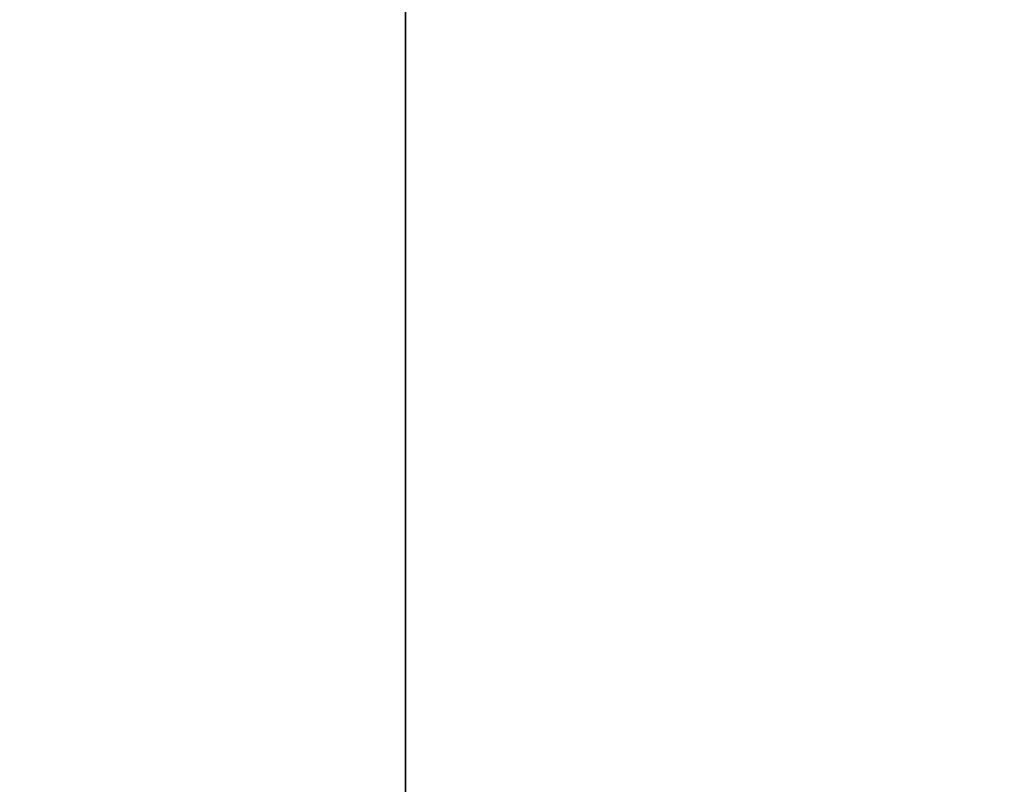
# Model space of a CAD drawing. Extents: x -4.8 to 43.9, y -3 to 20.9.
# Tile 292 of 656: x 16.6 to 16.855, y 1.891 to 2.089. Entities that reach past the tile are written whole.
import ezdxf

# ---------------------------------------------------------------- set-up
doc = ezdxf.new("R2010")
doc.units = 0

# ---------------------------------------------------------------- blocks, each defined once
blk = doc.blocks.new('Box-7148e406-b601-4288-a37b-d1ddc6295924')
at = {"color": 253, "linetype": 'Continuous', "true_color": 0xa0a0a0, "transparency": 33554687}
mesh = blk.add_polyface(dxfattribs=at)
corners = [(0, 0), (42, 0), (42, 19), (0, 19), (0, 0, 0.01), (42, 0, 0.01), (42, 19, 0.01), (0, 19, 0.01)]
mesh.append_faces([[corners[k] for k in face] for face in [(0, 1, 2, 3), (4, 5, 6, 7), (0, 1, 5, 4), (1, 2, 6, 5), (2, 3, 7, 6), (3, 0, 4, 7)]], dxfattribs={"color": 253})
blk = doc.blocks.new('Box-4a7966fc-d543-4e90-b91f-e9f7020791ce')
at = {"color": 253, "linetype": 'Continuous', "true_color": 0xa0a0a0, "transparency": 33554687}
mesh = blk.add_polyface(dxfattribs=at)
corners = [(0, 0), (42, 0), (42, 19), (0, 19), (0, 0, 0.01), (42, 0, 0.01), (42, 19, 0.01), (0, 19, 0.01)]
mesh.append_faces([[corners[k] for k in face] for face in [(0, 1, 2, 3), (4, 5, 6, 7), (0, 1, 5, 4), (1, 2, 6, 5), (2, 3, 7, 6), (3, 0, 4, 7)]], dxfattribs={"color": 253})
blk = doc.blocks.new('def3a200-0982-4f28-a51c-09b8d150a3a7')
at = {"linetype": 'Continuous', "transparency": 33554687}
for name, p in [('Box-7148e406-b601-4288-a37b-d1ddc6295924', (0, 0)), ('Box-4a7966fc-d543-4e90-b91f-e9f7020791ce', (0, 0, 16.99))]:
    blk.add_blockref(name, p, dxfattribs=at)
blk = doc.blocks.new('CoilBox-96c78426-6269-4f25-9c33-55b4a2528cb8')
at = {"color": 251, "linetype": 'Continuous', "true_color": 0x5b5b5b, "transparency": 33554687}
mesh = blk.add_polyface(dxfattribs=at)
corners = [(0, 0), (22.7, 0), (22.7, 2), (0, 2), (0, 0, 16.06), (22.7, 0, 16.06), (22.7, 2, 16.06), (0, 2, 16.06)]
mesh.append_faces([[corners[k] for k in face] for face in [(0, 1, 2, 3), (4, 5, 6, 7), (0, 1, 5, 4), (1, 2, 6, 5), (2, 3, 7, 6), (3, 0, 4, 7)]], dxfattribs={"color": 251})
blk = doc.blocks.new('8c0f33d7-16c5-4531-b080-eb5d8fbab00d')
at = {"linetype": 'Continuous', "transparency": 33554687}
blk.add_blockref('CoilBox-96c78426-6269-4f25-9c33-55b4a2528cb8', (0, 0), dxfattribs=at)
blk = doc.blocks.new('e55326d3-a498-4428-9576-7464b569c09d')
at = {"linetype": 'Continuous', "transparency": 33554687}
for name, p in [('def3a200-0982-4f28-a51c-09b8d150a3a7', (0, 0)), ('8c0f33d7-16c5-4531-b080-eb5d8fbab00d', (16.7, 1, 0.2))]:
    blk.add_blockref(name, p, dxfattribs=at)

msp = doc.modelspace()

# ---------------------------------------------------------------- block references
at = {"transparency": 33554687}
msp.add_blockref('e55326d3-a498-4428-9576-7464b569c09d', (0, 0), dxfattribs=at)

doc.saveas('drawing.dxf')
